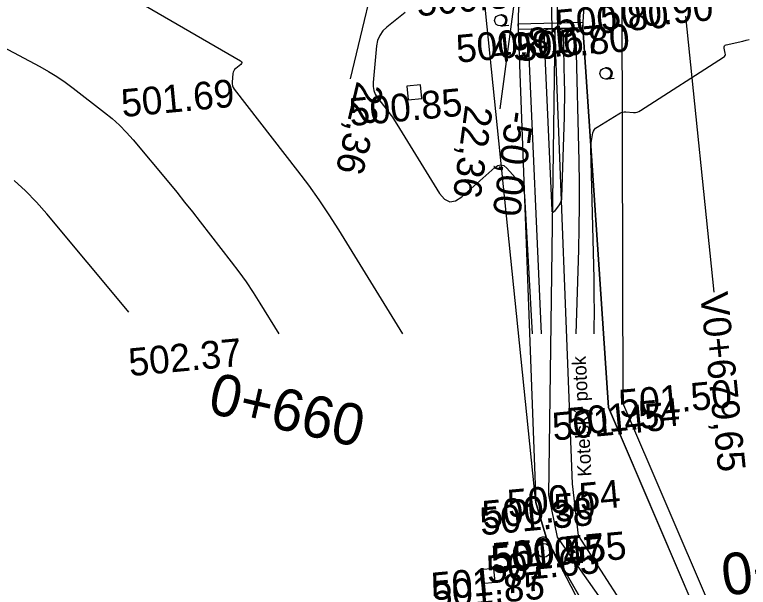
# Model space of a CAD drawing. Extents: x -636600 to -628587, y -1090963 to -1085869.
# Drawn here: x -629210.3 to -629157.4, y -1086846 to -1086804.7 of the extents above; entities that cross this region are included whole.
import ezdxf

# ---------------------------------------------------------------- set-up
doc = ezdxf.new("R2010")
doc.units = 0
for name, color, linetype in [('22', 7, 'Continuous'), ('30', 7, 'Continuous'), ('31', 7, 'Continuous'), ('42', 7, 'Continuous'), ('43', 7, 'Continuous'), ('52', 7, 'Continuous'), ('60', 7, 'Continuous'), ('Ex_Major Contours', 7, 'Continuous'), ('Ex_Minor Contours', 7, 'Continuous'), ('HEKTOMETRY20', 7, 'Continuous'), ('koty_vše', 7, 'Continuous'), ('PARCELY_NÁVRH_TOKY_NÁDRŽE', 7, 'Continuous'), ('POLOMERY', 7, 'Continuous'), ('propustky', 7, 'Continuous'), ('VRCHOLY', 7, 'Continuous')]:
    doc.layers.add(name, color=color, linetype=linetype)

msp = doc.modelspace()

# ---------------------------------------------------------------- linework, layer by layer
at = {"layer": '22'}
for p, q in [((-629174.042, -1086805.715), (-629172.755, -1086839.834)), ((-629169.363, -1086805.598), (-629167.529, -1086832.997)), ((-629167.529, -1086832.997), (-629158.493, -1086854.086)), ((-629171.944, -1086842.59), (-629172.755, -1086839.834)), ((-629171.944, -1086842.59), (-629162.914, -1086858.246))]:
    msp.add_line(p, q, dxfattribs=at)
at = {"layer": '30'}
for radius in [0.5, 0.0327]:
    msp.add_circle((-629172.207, -1086843.288), radius, dxfattribs=at)
msp.add_arc((-629172.25, -1086842.828), 0.5, 337.1406, 214.1359, dxfattribs=at)
at = {"layer": '42'}
for p, q in [((-629172.755, -1086839.834), (-629176.598, -1086802.339)), ((-629166.561, -1086803.879), (-629166.496, -1086832.659)), ((-629157.52, -1086853.543), (-629166.496, -1086832.659)), ((-629171.944, -1086842.59), (-629163.547, -1086858.788))]:
    msp.add_line(p, q, dxfattribs=at)
at = {"layer": '43'}
for p, q in [((-629175.297, -1086805.477), (-629175.198, -1086805.468)), ((-629175.198, -1086805.468), (-629174.7, -1086805.421)), ((-629167.705, -1086809.301), (-629167.605, -1086809.292)), ((-629167.605, -1086809.292), (-629167.107, -1086809.245))]:
    msp.add_line(p, q, dxfattribs=at)
for centre in [(-629175.334, -1086805.079), (-629167.742, -1086808.903)]:
    msp.add_circle(centre, 0.4, dxfattribs=at)
for centre in [(-629175.235, -1086805.069), (-629167.642, -1086808.893)]:
    msp.add_arc(centre, 0.4, 265.0467, 102.5323, dxfattribs=at)
at = {"layer": '52'}
for points in [[(-629181.972, -1086810.807), (-629180.976, -1086810.714), (-629181.07, -1086809.718), (-629182.065, -1086809.811)], [(-629176.686, -1086845.686), (-629175.69, -1086845.593), (-629175.784, -1086844.597), (-629176.779, -1086844.69)]]:
    msp.add_lwpolyline(points, close=True, dxfattribs=at)
at = {"layer": '60'}
for p, q in [((-629171.402, -1086805.699), (-629171.842, -1086839.286)), ((-629170.118, -1086838.492), (-629171.402, -1086805.699)), ((-629169.689, -1086842.218), (-629170.118, -1086838.492)), ((-629171.842, -1086839.286), (-629171.215, -1086842.331)), ((-629161.217, -1086855.355), (-629169.689, -1086842.218)), ((-629171.215, -1086842.331), (-629161.62, -1086855.986))]:
    msp.add_line(p, q, dxfattribs=at)
at = {"layer": 'Ex_Major Contours'}
msp.add_lwpolyline([(-629170.702, -1086810.76), (-629170.709, -1086811.396), (-629170.724, -1086812.032), (-629170.906, -1086817.855), (-629170.921, -1086817.993), (-629170.954, -1086818.124), (-629171.008, -1086818.249), (-629171.081, -1086818.366), (-629171.412, -1086818.824), (-629171.485, -1086818.907), (-629171.539, -1086818.925), (-629171.574, -1086818.88), (-629171.589, -1086818.771), (-629172.152, -1086806.043), (-629172.137, -1086805.894), (-629172.078, -1086805.786), (-629171.974, -1086805.72), (-629171.827, -1086805.695), (-629171.147, -1086805.678), (-629170.997, -1086805.696), (-629170.89, -1086805.757), (-629170.823, -1086805.861), (-629170.799, -1086806.009), (-629170.715, -1086809.487), (-629170.704, -1086810.123)], close=True, dxfattribs=at)
msp.add_lwpolyline([(-629202.117, -1086826.109), (-629202.208, -1086825.994), (-629208.026, -1086819.018), (-629208.772, -1086818.171), (-629209.561, -1086817.369), (-629210.392, -1086816.612)], dxfattribs=at)
at = {"layer": 'Ex_Minor Contours'}
for points in [[(-629237.857, -1086792.79), (-629208.543, -1086808.406), (-629207.918, -1086808.756), (-629207.31, -1086809.131), (-629206.717, -1086809.531), (-629206.141, -1086809.956), (-629203.868, -1086811.707), (-629203.313, -1086812.159), (-629202.786, -1086812.639), (-629202.285, -1086813.148), (-629201.812, -1086813.684), (-629199.241, -1086816.768), (-629198.662, -1086817.468), (-629198.09, -1086818.173), (-629197.524, -1086818.883), (-629196.964, -1086819.598), (-629194.735, -1086822.473), (-629194.188, -1086823.198), (-629193.661, -1086823.937), (-629193.154, -1086824.69), (-629192.667, -1086825.457), (-629191.306, -1086827.665)], [(-629213.561, -1086796.686), (-629194.064, -1086807.989), (-629193.988, -1086808.049), (-629193.959, -1086808.112), (-629193.978, -1086808.179), (-629194.045, -1086808.249), (-629194.408, -1086808.538), (-629194.489, -1086808.615), (-629194.55, -1086808.703), (-629194.591, -1086808.803), (-629194.612, -1086808.912), (-629194.671, -1086809.524), (-629194.672, -1086809.66), (-629194.648, -1086809.79), (-629194.599, -1086809.912), (-629194.526, -1086810.027), (-629189.944, -1086815.933), (-629189.166, -1086816.964), (-629188.417, -1086818.015), (-629187.696, -1086819.086), (-629187.004, -1086820.177), (-629182.388, -1086827.669)], [(-629182.19, -1086804.51), (-629183.507, -1086805.557), (-629183.8, -1086805.839), (-629184.021, -1086806.16), (-629184.17, -1086806.519), (-629184.247, -1086806.919), (-629184.504, -1086809.563), (-629184.506, -1086809.852), (-629184.456, -1086810.126), (-629184.352, -1086810.385), (-629184.196, -1086810.628), (-629183.465, -1086811.571), (-629183.285, -1086811.809), (-629183.112, -1086812.052), (-629182.946, -1086812.299), (-629182.786, -1086812.55), (-629179.702, -1086817.557), (-629179.353, -1086817.975), (-629178.97, -1086818.153), (-629178.551, -1086818.092), (-629178.098, -1086817.791), (-629175.732, -1086815.678), (-629175.505, -1086815.527), (-629175.284, -1086815.484), (-629175.068, -1086815.55), (-629174.858, -1086815.723), (-629174.028, -1086816.633), (-629173.844, -1086816.871), (-629173.708, -1086817.128), (-629173.62, -1086817.405), (-629173.579, -1086817.703), (-629173.024, -1086827.673)], [(-629172.355, -1086827.673), (-629173.287, -1086806.565), (-629173.25, -1086806.19), (-629173.101, -1086805.919), (-629172.841, -1086805.752), (-629172.469, -1086805.689), (-629170.759, -1086805.646), (-629170.384, -1086805.69), (-629170.113, -1086805.844), (-629169.946, -1086806.107), (-629169.884, -1086806.48), (-629169.673, -1086815.227), (-629169.646, -1086816.827), (-629169.641, -1086818.427), (-629169.658, -1086820.028), (-629169.697, -1086821.628), (-629169.886, -1086827.674)], [(-629168.564, -1086827.675), (-629168.555, -1086827.298), (-629168.542, -1086826.095), (-629168.546, -1086824.893), (-629168.566, -1086823.69), (-629168.792, -1086814.313), (-629168.792, -1086814.171), (-629168.784, -1086814.03), (-629168.769, -1086813.889), (-629168.746, -1086813.749), (-629168.641, -1086813.191), (-629168.603, -1086813.06), (-629168.541, -1086812.945), (-629168.455, -1086812.846), (-629168.346, -1086812.763), (-629166.779, -1086811.802), (-629166.659, -1086811.74), (-629166.533, -1086811.698), (-629166.403, -1086811.676), (-629166.268, -1086811.674), (-629165.717, -1086811.707), (-629165.582, -1086811.705), (-629165.452, -1086811.682), (-629165.328, -1086811.639), (-629165.209, -1086811.574), (-629159.221, -1086807.728), (-629159.154, -1086807.672), (-629159.111, -1086807.605), (-629159.094, -1086807.527), (-629159.101, -1086807.44), (-629159.181, -1086807.068), (-629159.187, -1086806.984), (-629159.165, -1086806.918), (-629159.114, -1086806.87), (-629159.035, -1086806.839), (-629157.833, -1086806.565), (-629157.602, -1086806.51), (-629157.373, -1086806.452)]]:
    msp.add_lwpolyline(points, dxfattribs=at)
at = {"layer": 'PARCELY_NÁVRH_TOKY_NÁDRŽE'}
for points in [[(-629207.348, -1086607.22), (-629183.368, -1086655.872), (-629173.918, -1086695.965), (-629173.999, -1086720.932), (-629173.58, -1086760.796), (-629174.042, -1086805.715), (-629172.755, -1086839.834), (-629171.944, -1086842.59), (-629162.914, -1086858.246), (-629126.698, -1086904.22)], [(-629119.222, -1086904.22), (-629129.85, -1086890.955), (-629158.493, -1086854.086), (-629167.529, -1086832.997), (-629169.363, -1086805.598), (-629168.919, -1086798.114), (-629167.989, -1086748.963), (-629168.687, -1086722.744), (-629168.26, -1086691.066), (-629177.104, -1086656.701), (-629197.473, -1086613.703), (-629200.746, -1086607.22)]]:
    msp.add_lwpolyline(points, dxfattribs=at)
at = {"layer": 'POLOMERY'}
for points in [[(-629183.828, -1086799.553), (-629186.147, -1086809.28)], [(-629174.033, -1086801.546), (-629175.37, -1086811.456)]]:
    msp.add_lwpolyline(points, dxfattribs=at)
at = {"layer": 'propustky'}
for p, q in [((-629171.753, -1086798.125), (-629171.603, -1086805.654)), ((-629171.353, -1086798.124), (-629171.203, -1086805.644)), ((-629174.052, -1086805.315), (-629169.373, -1086805.198)), ((-629169.373, -1086805.198), (-629169.363, -1086805.598)), ((-629174.052, -1086805.315), (-629174.042, -1086805.715)), ((-629174.042, -1086805.715), (-629169.363, -1086805.598))]:
    msp.add_line(p, q, dxfattribs=at)
at = {"layer": 'VRCHOLY'}
msp.add_lwpolyline([(-629161.96, -1086804.766), (-629159.927, -1086824.663)], dxfattribs=at)

# ---------------------------------------------------------------- texts
at = {"layer": '31'}
msp.add_text('Kotelský potok', height=1, rotation=92.7327, dxfattribs=at).set_placement((-629168.748, -1086837.946))
at = {"layer": 'HEKTOMETRY20'}
for s, rotation, p in [('0+660', 347.0506, (-629196.516, -1086833.35)), ('0+680', 7.0255, (-629159.179, -1086846.574))]:
    msp.add_text(s, height=3, rotation=rotation, dxfattribs=at).set_placement(p)
at = {"layer": 'koty_vše'}
for s, p in [('500.80', (-629181.296, -1086804.788)), ('500.90', (-629168.031, -1086805.805)), ('500.80', (-629171.258, -1086806.328)), ('500.81', (-629178.418, -1086808.134)), ('499.67', (-629175.911, -1086808.13)), ('500.80', (-629174.06, -1086808.047)), ('501.69', (-629202.573, -1086812.054)), ('500.85', (-629186.132, -1086812.703)), ('502.37', (-629202.043, -1086830.736)), ('501.50', (-629166.69, -1086833.722)), ('501.45', (-629171.49, -1086835.376)), ('501.54', (-629170.457, -1086835.039)), ('500.54', (-629174.729, -1086840.933)), ('500.50', (-629176.539, -1086841.735)), ('501.38', (-629176.715, -1086842.214)), ('501.47', (-629175.904, -1086844.97)), ('500.55', (-629175.826, -1086844.772)), ('500.55', (-629174.3, -1086844.659)), ('501.65', (-629176.225, -1086845.673)), ('501.77', (-629180.212, -1086846.91)), ('501.85', (-629180.195, -1086847.521))]:
    msp.add_text(s, height=2, rotation=5.3515, dxfattribs=at).set_placement(p)
at = {"layer": 'POLOMERY'}
for s, rotation, p in [('22,36', 256.5909, (-629185.661, -1086809.396)), ('22,36', 262.3205, (-629177.847, -1086811.122)), ('-50,00', 262.3205, (-629174.874, -1086811.523))]:
    msp.add_text(s, height=2, rotation=rotation, dxfattribs=at).set_placement(p)
at = {"layer": 'VRCHOLY'}
msp.add_text('V0+679,65', height=2, rotation=275.8337, dxfattribs=at).set_placement((-629160.922, -1086824.764))
msp.add_text('V0+679,65', height=2, rotation=275.8337, dxfattribs=at).set_placement((-629160.922, -1086824.764))

doc.saveas('drawing.dxf')
